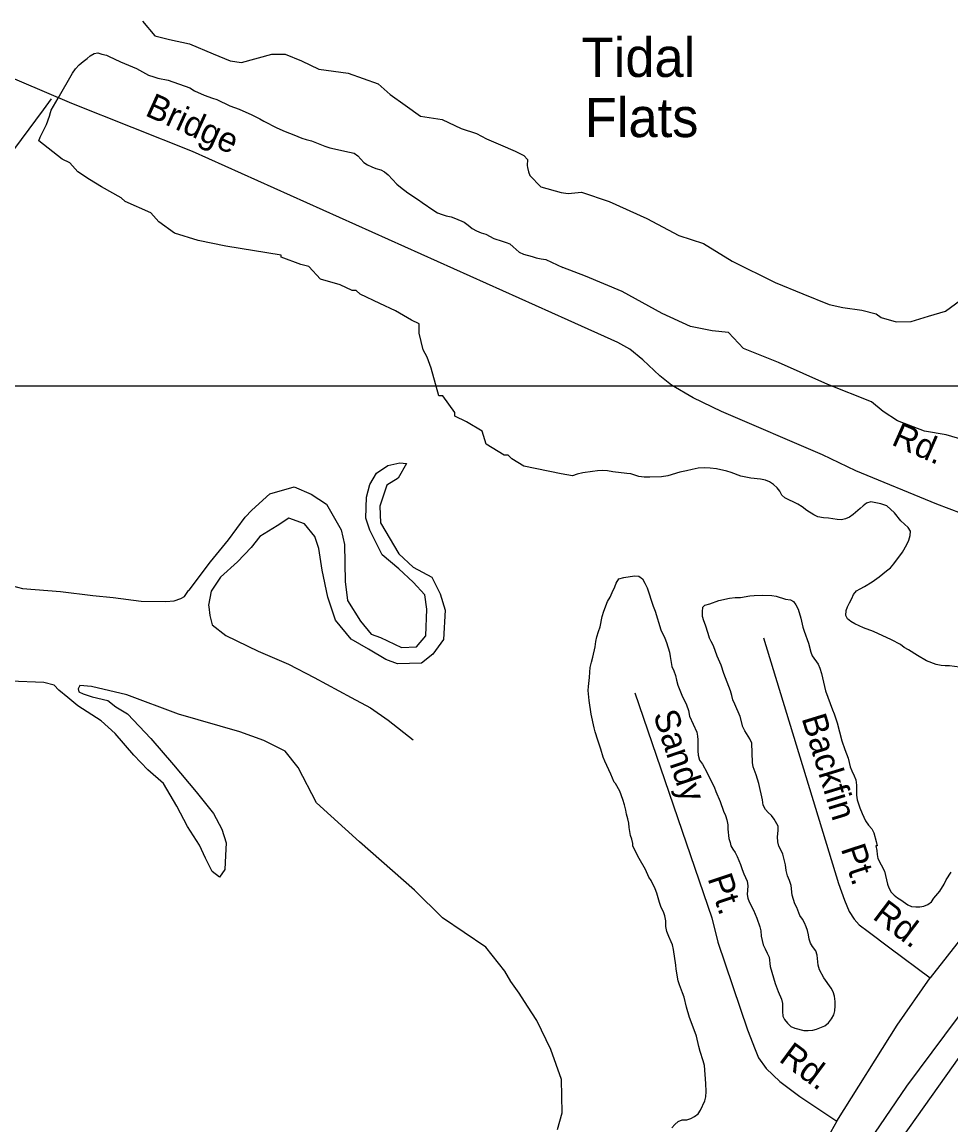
# Model space of a CAD drawing. Extents: x 2290055 to 2389491, y 66597 to 237875.
# Drawn here: x 2374670 to 2378222, y 189311 to 193528 of the extents above; entities that cross this region are included whole.
import ezdxf

# ---------------------------------------------------------------- set-up
doc = ezdxf.new("R2010")
doc.units = 0
for name, color, linetype in [('Exist Boundary Political CountyLine', 7, 'Continuous'), ('Exist Hydrographic Creek Single Shore', 7, 'Continuous'), ('Exist Hydrographic Island Shore', 7, 'Continuous'), ('Exist Hydrographic Point Label', 7, 'Continuous'), ('Exist Road Non-System Type 51', 7, 'Continuous'), ('Exist Road Non-System Type 51 Label', 7, 'Continuous'), ('Map Preparation Inset Cut Line', 7, 'Continuous')]:
    doc.layers.add(name, color=color, linetype=linetype)

msp = doc.modelspace()

# ---------------------------------------------------------------- linework, layer by layer
at = {"layer": 'Exist Boundary Political CountyLine'}
msp.add_lwpolyline([(2372456.4, 180554.9), (2373730.2, 182767.9), (2374025, 183277.6), (2374716.7, 184381.2), (2375702.5, 185541), (2376120.2, 186150.7), (2376624.7, 187259.8), (2377537.6, 188559.6), (2378450.5, 189846.1)], dxfattribs=at)
at = {"layer": 'Exist Hydrographic Creek Single Shore'}
for points in [[(2375131, 193531.3), (2375177.3, 193475.5), (2375233.7, 193461.4), (2375310, 193444.4), (2375401, 193406.8), (2375465.4, 193379), (2375508.7, 193373.4), (2375624.6, 193405.3), (2375675.8, 193405.2), (2375738.6, 193379.6), (2375804.6, 193348), (2375917.6, 193332.1), (2376032.2, 193291.4), (2376077.9, 193251.4), (2376135.3, 193210.6), (2376194, 193167.8), (2376276, 193154.7), (2376349, 193121.2), (2376407.4, 193102), (2376445.6, 193081.4), (2376499.1, 193058), (2376555.9, 193034), (2376588.5, 193018.2), (2376602.4, 193002.3), (2376601.4, 192978.8), (2376602.7, 192971.2), (2376607, 192955.6), (2376612.1, 192941.6), (2376654.5, 192898.2), (2376731.4, 192875.8), (2376758.7, 192872.8), (2376809.3, 192877.1), (2376915.6, 192841.6), (2377058.7, 192777.2), (2377182.3, 192712), (2377276.2, 192680.9), (2377386.2, 192614.1), (2377550.2, 192532.4), (2377656.4, 192488.3), (2377756.1, 192447.7), (2377809, 192436.9), (2377880.9, 192425.9), (2377936.5, 192412.9), (2377955, 192398.1), (2378012.6, 192381.7), (2378070.4, 192383.2), (2378136.6, 192403.1), (2378201, 192422.4), (2378259.1, 192465)], [(2374781.6, 193234.7), (2374750.4, 193192.1), (2374612.2, 193004.4), (2374479.3, 192814.1), (2374436.1, 192681.2), (2374365.9, 192534), (2374328.8, 192489.1), (2374277.6, 192429.9), (2374210.3, 192347.2), (2374156.2, 192273.3), (2374096.1, 192223), (2374011, 192107.2), (2373973.7, 192029.6), (2373902.7, 191947.1), (2373827.5, 191860.9), (2373799.6, 191791.2), (2373795.9, 191668), (2373789.3, 191582.2), (2373786.3, 191511.7), (2373765.6, 191478), (2373753.7, 191456.1)], [(2374633.9, 191372.3), (2374671.1, 191361.9), (2374816.4, 191351.1), (2374940.1, 191335.5), (2375018, 191327.7), (2375126.1, 191313.4), (2375220, 191313), (2375251.6, 191314.7), (2375277, 191323.3), (2375290.7, 191331.9), (2375306.7, 191354.4), (2375308.6, 191355.7), (2375391.2, 191464.6), (2375459.5, 191548), (2375522.8, 191634.5), (2375548.3, 191662.2), (2375617.6, 191724), (2375711.1, 191751.2), (2375775.5, 191723.4), (2375834.3, 191684.2), (2375890.9, 191586.4), (2375903, 191530.2), (2375906.1, 191389.2), (2375914.9, 191315.9), (2375964.9, 191236.9), (2376004.9, 191187.1), (2376040.4, 191174.5), (2376121.2, 191136.5), (2376179, 191138.6), (2376213.5, 191180.6), (2376218.2, 191283.5), (2376210.6, 191337.5), (2376166.1, 191386.6), (2376110.9, 191437.3), (2376047, 191490.6), (2376000, 191584.8), (2375985.2, 191630.5), (2375987.3, 191711.8), (2375999.8, 191759.2), (2376025, 191802.5), (2376068.9, 191832.7), (2376115, 191843), (2376140.5, 191839.6), (2376108.7, 191784.2), (2376064.6, 191757.1), (2376037.7, 191677.3), (2376040.2, 191613.8), (2376111.3, 191494.5), (2376165.1, 191443.5), (2376237, 191405.2), (2376269.4, 191342.4), (2376287.7, 191279.6), (2376282.2, 191167.4), (2376241.4, 191111.1), (2376197.1, 191076.4), (2376105.4, 191074.2), (2376060.7, 191091.3), (2375994.3, 191130.5), (2375928.9, 191168.5), (2375869, 191241.7), (2375838.8, 191328.4), (2375818.3, 191432.2), (2375804.8, 191514.8), (2375790.2, 191560.5), (2375750.7, 191609.3), (2375690.8, 191630.5), (2375646.1, 191601.4), (2375579.6, 191560.9), (2375546.8, 191518.6), (2375493.7, 191464.5), (2375428.5, 191405.9), (2375393.7, 191351.8), (2375382.8, 191298.7), (2375384, 191291.5), (2375387.9, 191258.7), (2375396.5, 191223.7), (2375449, 191182.9), (2375572.7, 191123.2), (2375688.7, 191072.6), (2375787, 191022.4), (2375928, 190945.8), (2376003.1, 190906.3), (2376069.9, 190858.5), (2376165.5, 190784)], [(2376717.5, 189293.5), (2376735.5, 189357.5), (2376732.5, 189484.5), (2376692.7, 189599), (2376638.5, 189710.9), (2376602.7, 189765.7), (2376571.1, 189815.2), (2376539.3, 189859.2), (2376516.3, 189899.3), (2376443.3, 189991.2), (2376277.9, 190102.6), (2376170.8, 190208.8), (2375960.4, 190393.1), (2375796.6, 190542.7), (2375726.1, 190677.2), (2375676.2, 190739.7), (2375595.2, 190780.5), (2375502.5, 190813.9), (2375268, 190881.4), (2375070.5, 190956.2), (2374935.8, 190987), (2374891.5, 190990.9), (2374884.7, 190979), (2374887, 190967.5), (2374903.6, 190959), (2374938.7, 190948), (2374998.5, 190934.1), (2375028.3, 190909.7), (2375073.2, 190882.5), (2375162.8, 190789), (2375248.7, 190688.5), (2375336, 190584.2), (2375402.1, 190501.8), (2375434.1, 190442.1), (2375450.3, 190389.4), (2375447.8, 190341.8), (2375444.9, 190287.4), (2375424.8, 190257.9), (2375396.7, 190280.3), (2375371.5, 190330.8), (2375349.2, 190381.2), (2375302.8, 190451.7), (2375262, 190529.7), (2375210.3, 190616.6), (2375150.5, 190668.6), (2375098, 190725), (2375025.8, 190807.4), (2374972.5, 190855.6), (2374882.7, 190913.5), (2374844.5, 190944.9), (2374810.7, 190973.4), (2374793.1, 190993), (2374753.9, 191003.4), (2374753.5, 191003.4), (2374624.5, 191007.6)]]:
    msp.add_lwpolyline(points, dxfattribs=at)
at = {"layer": 'Exist Hydrographic Island Shore'}
for points in [[(2377013.5, 191795.9), (2376997.5, 191800), (2376982.5, 191802.4), (2376929.5, 191808.5), (2376909.5, 191812.3), (2376891.2, 191813.6), (2376870.2, 191812), (2376852, 191809), (2376814, 191804.5), (2376793.2, 191798.9), (2376775.5, 191792.7), (2376732.2, 191801.1), (2376588.7, 191829.4), (2376543.5, 191857.7), (2376528.5, 191871.9), (2376513.5, 191871.9), (2376445.5, 191914.3), (2376430.2, 191963.9), (2376370, 191999.3), (2376324.7, 192020.5), (2376324.7, 192034.6), (2376279.5, 192098.3), (2376264.2, 192098.3), (2376234.2, 192204.5), (2376219, 192246.9), (2376204, 192275.2), (2376188.7, 192338.9), (2376188.7, 192374.3), (2376158.7, 192388.5), (2376098.2, 192423.8), (2376038, 192452.2), (2375962.5, 192487.6), (2375947.5, 192501.7), (2375932.2, 192501.7), (2375887, 192522.9), (2375811.5, 192544.2), (2375766.2, 192593.7), (2375736, 192600.8), (2375660.5, 192629.1), (2375660.5, 192636.1), (2375449.2, 192671.5), (2375343.7, 192692.8), (2375253, 192721.1), (2375192.7, 192763.5), (2375162.5, 192798.9), (2375064.5, 192841.4), (2375049.2, 192855.5), (2374973.7, 192898), (2374928.5, 192926.3), (2374883.2, 192954.6), (2374853, 192990), (2374823, 193004.1), (2374734.7, 193074.2), (2374739, 193088.3), (2374763.7, 193136.6), (2374775, 193167.6), (2374778.5, 193182.6), (2374781.2, 193190.5), (2374808, 193236.5), (2374863.5, 193332.4), (2374875, 193348.5), (2374888.7, 193364), (2374904, 193376.9), (2374919.5, 193388.3), (2374931, 193398.7), (2374946, 193408.2), (2374960.2, 193409.6), (2374974.5, 193404.9), (2374992.5, 193400.8), (2375000, 193397.5), (2375046.7, 193375.4), (2375107.7, 193349.7), (2375154, 193325.4), (2375174.2, 193318.2), (2375189.2, 193313.8), (2375228.7, 193305.8), (2375311, 193275.9), (2375329, 193265.2), (2375367, 193248.3), (2375398, 193236.6), (2375414.7, 193231.6), (2375465, 193207.2), (2375500.5, 193195.2), (2375549, 193173.7), (2375579.2, 193157.8), (2375594.2, 193148.4), (2375644.5, 193123), (2375676, 193109.1), (2375709, 193097.2), (2375739.7, 193084.5), (2375756.7, 193078.8), (2375776.5, 193073.8), (2375827.7, 193053), (2375847, 193046.6)], [(2375847, 193046.6), (2375922.5, 193030.6), (2375939.5, 193026), (2375954, 193016.4), (2375977.2, 192991.1), (2375990.7, 192982.5), (2376007.2, 192974.4), (2376023.5, 192968.4), (2376041.5, 192962.8), (2376056.5, 192954.9), (2376070, 192943.7), (2376103.2, 192907.7), (2376116.7, 192896.4), (2376145, 192875.3), (2376185.5, 192847.5), (2376200.7, 192838.4), (2376244.5, 192806.8), (2376259, 192798.4), (2376276, 192792.1), (2376292.5, 192786.8), (2376311, 192782.7), (2376328, 192777.3), (2376360.2, 192762.3), (2376376, 192751.9), (2376391.5, 192739), (2376408, 192729.1), (2376425.2, 192721.8), (2376444, 192717), (2376474.5, 192700.7), (2376506, 192689.6), (2376521.7, 192685.2), (2376535.7, 192679.5), (2376548.7, 192668.5), (2376570.7, 192648), (2376587.2, 192640.3), (2376621, 192632.1), (2376636.2, 192626.8), (2376655, 192622.4), (2376672.5, 192620.3), (2376737.6, 192589.9)], [(2378316.1, 191939.6), (2378268.5, 191930.7), (2378203.7, 191950), (2378121.5, 191964.1), (2378018.5, 192003.5), (2377962.6, 192039.5), (2377918.7, 192075.3), (2377751.1, 192141.9), (2377562.5, 192225.6), (2377428.4, 192280), (2377371.6, 192341.3), (2377309.1, 192347), (2377226.4, 192363.7), (2377118.2, 192413.1), (2376964.6, 192497.4), (2376824.7, 192555.8), (2376737.6, 192589.9)], [(2378255, 191061.6), (2378216.5, 191066.7), (2378200.7, 191066.8), (2378185.5, 191068.1), (2378166, 191071.9), (2378128.7, 191086.2), (2378094.5, 191106.5), (2378060.5, 191127.3), (2378043.5, 191136.7), (2378029.2, 191147.9), (2377994.5, 191166.5), (2377925.7, 191197.3), (2377887.7, 191212.4), (2377854.7, 191226.7), (2377839.2, 191235.7), (2377826.7, 191246.5), (2377820.5, 191259.4), (2377821, 191278.2), (2377827, 191292.1), (2377833.7, 191307.3), (2377843.5, 191324.1), (2377850, 191338.7), (2377861.5, 191353.3), (2377874.5, 191360.9), (2377892, 191369.4), (2377920.5, 191387.8), (2377947.7, 191406.7), (2377976.2, 191430.2), (2377991.7, 191440.6), (2378004.5, 191456.5), (2378036.5, 191501), (2378053.5, 191530.4), (2378061.7, 191547.5), (2378066.7, 191564.6), (2378067, 191581.9), (2378058.5, 191595.6), (2378030.5, 191620.6), (2378006, 191651), (2377977.5, 191678.5), (2377954.2, 191685.6), (2377915.7, 191694.1), (2377899.5, 191688.2), (2377886.5, 191678.7), (2377875.2, 191667.7), (2377848.2, 191645), (2377834.2, 191635.1), (2377818.7, 191628), (2377803.2, 191625), (2377787.2, 191625.9), (2377753.7, 191631.3), (2377735, 191632.9), (2377713.5, 191636), (2377697.5, 191643.3), (2377671, 191660.8), (2377652.7, 191674.5), (2377636.5, 191684.6), (2377587, 191708.6), (2377575.7, 191718.9), (2377567.5, 191734.8), (2377557.7, 191747.5), (2377543.7, 191760.1), (2377528.7, 191770.3), (2377513, 191776.1), (2377494, 191779.7), (2377457, 191783.9), (2377418.5, 191791.3), (2377381.5, 191805.6), (2377365, 191810.9), (2377325.2, 191819.4), (2377301.5, 191821.9), (2377279, 191823), (2377256.2, 191822.3), (2377232.2, 191817.7), (2377211, 191811.9), (2377186, 191806.4), (2377139.7, 191793.4), (2377115, 191789.2), (2377070.7, 191787.8), (2377049, 191788.4), (2377029.2, 191790.1), (2377013.5, 191795.9)], [(2377006, 190376.4), (2377005.2, 190387.4), (2377002.5, 190403.3), (2376997.2, 190417.5), (2376991.5, 190448.6), (2376990, 190465.4), (2376986.5, 190482), (2376981.7, 190499.1), (2376978.7, 190515.2), (2376973.5, 190535.5), (2376967, 190555.3), (2376955.7, 190587.3), (2376940, 190617), (2376935, 190621.4), (2376922, 190652.7), (2376898.2, 190701.7), (2376892.7, 190717), (2376883.5, 190748.5), (2376871.7, 190781.9), (2376861.5, 190814.3), (2376857.5, 190829.3), (2376846.7, 190881.6), (2376839, 190933.4), (2376835.2, 190971.9), (2376835.7, 190987.2), (2376840.5, 191022.3), (2376840.7, 191042.6), (2376842.7, 191060.4), (2376847.5, 191081), (2376852.7, 191099.3), (2376861.5, 191139.3), (2376864.5, 191158.9), (2376868.7, 191177.1), (2376874, 191197.9), (2376880.2, 191215.8), (2376889, 191255.4), (2376894.7, 191276.1), (2376909.5, 191312.7), (2376919, 191329.5), (2376927, 191346.6), (2376936.5, 191368.6), (2376941.7, 191383), (2376952.2, 191398.6), (2376970.7, 191404.2), (2377012, 191411.2), (2377029.2, 191409.3), (2377043.2, 191399.1), (2377052.2, 191383.1), (2377061, 191365.1), (2377083.5, 191295.2), (2377091, 191275.9), (2377113, 191204.3), (2377128.5, 191171.8), (2377135, 191155.3), (2377146.2, 191118.3)], [(2377620.2, 190172.9), (2377615.7, 190189.3), (2377610.7, 190227.2), (2377605, 190246.1), (2377597.5, 190263.5), (2377592.2, 190283.8), (2377590, 190305.2), (2377579, 190346.1), (2377572, 190362.9), (2377564.5, 190376.7), (2377560, 190393.9), (2377559, 190412.4), (2377562, 190436.7), (2377561.5, 190453.2), (2377546, 190480), (2377536.2, 190493.9), (2377523.2, 190505.9), (2377513, 190517.5), (2377504.5, 190534.2), (2377501, 190554.3), (2377487, 190617), (2377478, 190649.4), (2377466.5, 190680.2), (2377463.2, 190697), (2377460.2, 190770.3), (2377453.7, 190787.9), (2377434.2, 190817.4), (2377426.5, 190833.3), (2377416.2, 190873.3), (2377395.2, 190919.9), (2377388.7, 190936.6), (2377384.5, 190953.5), (2377379, 190971), (2377353.7, 191037.2), (2377343.2, 191068.5), (2377328.5, 191103.5), (2377314.5, 191142.5), (2377305, 191159), (2377298.5, 191172.7), (2377294, 191189.6), (2377283.5, 191221.9), (2377277.2, 191238.3), (2377272.7, 191255.7), (2377272, 191272.8), (2377273, 191290.6), (2377281.7, 191298.5), (2377300.7, 191304.1), (2377334.7, 191316.6), (2377376, 191325.1), (2377397.5, 191327.2), (2377417, 191327.4), (2377453.7, 191333.8), (2377469.5, 191335.3), (2377503, 191336.7), (2377537, 191335.3), (2377553.7, 191332.6), (2377589.5, 191321.3), (2377608.7, 191318.7), (2377620, 191313), (2377629, 191300.2), (2377637.7, 191283.7), (2377647.7, 191248.6), (2377655.5, 191214.5), (2377660.5, 191198.4), (2377677.2, 191153.2), (2377687, 191118.7), (2377692, 191104.1), (2377714.7, 191072.5), (2377720.7, 191058.2), (2377727.2, 191037.6), (2377738.5, 190987.9), (2377743, 190971.1), (2377768.7, 190898.7), (2377775.2, 190883.5), (2377787, 190848.8), (2377795.5, 190813.7), (2377805, 190779.3), (2377816.2, 190746.6), (2377823, 190730.6), (2377829, 190713.1), (2377837.5, 190680.6), (2377842.7, 190665.4), (2377852.5, 190646), (2377858, 190630.8), (2377861.7, 190610.6), (2377860.5, 190572.2), (2377864, 190554.5), (2377874.2, 190523.8), (2377882.5, 190502.1), (2377895, 190473.9), (2377907.2, 190457.5), (2377920, 190442.9), (2377927.5, 190427.8), (2377936.7, 190395.5), (2377940.5, 190378), (2377935.5, 190377.8), (2377939.2, 190360.9)], [(2377146.2, 191118.3), (2377148.2, 191101.6), (2377154.7, 191063.8), (2377162.7, 191047.5), (2377168.7, 191029.1), (2377172.7, 191011.7), (2377178.2, 190992.8), (2377193, 190953.8), (2377211.5, 190916.8), (2377218.5, 190895.6), (2377222.5, 190874.6), (2377250.5, 190813), (2377253.5, 190798), (2377254.2, 190783), (2377254, 190742.1), (2377255.5, 190724.7), (2377261.2, 190706.2), (2377272.2, 190690.8), (2377288.7, 190659.7), (2377297.5, 190640.2), (2377316.5, 190604.5), (2377323.2, 190585.9), (2377339.5, 190547.7), (2377352.7, 190510.7), (2377359.7, 190494.8), (2377365.5, 190477.8), (2377368.5, 190459.2), (2377369.5, 190442.4), (2377373.2, 190406.6), (2377377.5, 190390.6), (2377381, 190378.2), (2377388.5, 190365.2), (2377397.5, 190352.5), (2377404.7, 190337.8), (2377417.5, 190306.8), (2377424.5, 190288.2), (2377429.7, 190271.6), (2377437, 190257.8), (2377443.5, 190243.1), (2377445, 190225.5), (2377443, 190192.5), (2377446, 190177.8), (2377451, 190163.6), (2377467.5, 190131.8), (2377480.5, 190101.9), (2377491.7, 190068.9), (2377495.5, 190053), (2377496, 190033.2), (2377504.2, 190000), (2377511.5, 189983.9), (2377520, 189968.5), (2377526.5, 189952.1), (2377531, 189916.6), (2377550.7, 189851.5), (2377561, 189821.8), (2377574, 189791.7), (2377577.5, 189775.7), (2377577.5, 189744.3), (2377579.5, 189727.4), (2377586, 189714.5), (2377597, 189700.9), (2377610.5, 189687.8), (2377625.2, 189680.9), (2377660, 189672.3), (2377676.7, 189672.3), (2377693.5, 189673.5), (2377708.5, 189677), (2377739.5, 189689.9), (2377754.5, 189701.8), (2377766, 189716.5), (2377774.7, 189732.2), (2377778.5, 189747.7), (2377779.7, 189766.3), (2377779.5, 189782.9), (2377777.5, 189803.1), (2377771.7, 189819.8), (2377764.7, 189834.3), (2377735.7, 189873.1), (2377719.5, 189904.1), (2377714, 189921.8), (2377711.2, 189959.7), (2377705.5, 189977.3), (2377693.2, 189992.9), (2377689, 190000), (2377685.2, 190006.3), (2377680.7, 190021.8), (2377678, 190038.1), (2377674, 190054.7), (2377668.7, 190068.9), (2377662, 190083.7), (2377654, 190098.1), (2377645, 190112.2), (2377632.5, 190143.1), (2377625.5, 190157.1), (2377620.2, 190172.9)], [(2377154.2, 188138.2), (2378053.6, 189460), (2379171, 190959)], [(2377155.2, 189300.3), (2377166, 189313.3), (2377179.7, 189324.3), (2377194.2, 189330.3), (2377211.7, 189330.7), (2377227.2, 189335.2), (2377241, 189343.6), (2377255.5, 189353.9), (2377265, 189368.2), (2377281, 189403.3), (2377285, 189418.4), (2377286, 189439.2), (2377285, 189469.8), (2377280, 189538), (2377275.2, 189556.5), (2377263.2, 189591.9), (2377257.7, 189611.4), (2377249, 189650.5), (2377244.5, 189665.1), (2377223, 189722), (2377211.2, 189761.1), (2377201.7, 189799.1), (2377196, 189816), (2377184, 189846.8), (2377179.2, 189861.9), (2377172, 189907), (2377170.5, 189922.4), (2377161.7, 189981.6), (2377157, 190000), (2377152.7, 190011.6), (2377143.5, 190031.1), (2377136, 190051.2), (2377131.7, 190070.3), (2377131.7, 190091.7), (2377128, 190111.2), (2377123.2, 190125.5), (2377114.7, 190142.9), (2377108, 190161.5), (2377097, 190197.7), (2377091, 190213.5), (2377075.7, 190245.3), (2377067.5, 190258.4), (2377054.5, 190287.3), (2377029.5, 190330), (2377006, 190376.4)], [(2377939.2, 190360.9), (2377940, 190344.8), (2377942.5, 190329.8), (2377968.5, 190281.7), (2377979.5, 190232.3), (2377984.2, 190217.7), (2377993.5, 190201.2), (2378005.7, 190189.3), (2378018.2, 190179.2), (2378031.2, 190171.5), (2378057.7, 190152.2), (2378072, 190146), (2378087.7, 190144.9), (2378103, 190145.4), (2378118.2, 190147.4), (2378133.5, 190154), (2378147.5, 190164.3), (2378157.2, 190177.8), (2378179.2, 190205.1), (2378196.5, 190231.7), (2378203.7, 190248.6), (2378223.7, 190277.7)]]:
    msp.add_lwpolyline(points, dxfattribs=at)
at = {"layer": 'Exist Road Non-System Type 51'}
for points in [[(2378263, 191648.9), (2378168.1, 191684.5), (2377858.6, 191812.6), (2377731.7, 191873.2), (2377345, 192038.7), (2377237.1, 192090.9), (2377154.1, 192139.5), (2377109, 192175.1), (2377043.8, 192236.2), (2376994, 192276.6), (2376948.9, 192302.7), (2376758, 192388.1), (2375322.4, 193032.4), (2374860.2, 193216.6), (2374563.5, 193342.9)], [(2377504.9, 191173.6), (2377792.5, 190234), (2377815, 190170.8), (2377832.8, 190127.6), (2377852, 190098.5), (2377870.9, 190076.9), (2377905.8, 190050.4), (2377988.3, 189987.7), (2378142.9, 189873.7)], [(2378987.3, 191128.3), (2379002.7, 191061.7), (2378997.5, 191012.2), (2378982.2, 190981.5), (2378898.6, 190865.5), (2378555.8, 190399.7), (2378142.9, 189873.7)], [(2377013.7, 190963.1), (2377307.3, 190103.4), (2377331, 190010.3), (2377444.3, 189674.7), (2377473.3, 189599.8), (2377486.5, 189568.3), (2377516.2, 189527.4), (2377568.2, 189477.5), (2377644.5, 189420.5), (2377786.3, 189326.1)], [(2377786.3, 189326.1), (2378016.1, 189692.7), (2378142.9, 189873.7)], [(2377786.3, 189326.1), (2377739.5, 189244.2)]]:
    msp.add_lwpolyline(points, dxfattribs=at)
at = {"layer": 'Map Preparation Inset Cut Line'}
for points in [[(2380407.7, 211640.5), (2380407.7, 192135.8), (2313126.6, 192135.8), (2313126.6, 211640.5), (2321069.7, 211640.5), (2345338.5, 211640.5)], [(2374088.6, 192135.8), (2313126.6, 192135.8), (2313126.6, 149726.2), (2353934.7, 149726.2), (2375181.1, 184193.5), (2380407.7, 192135.8)]]:
    msp.add_lwpolyline(points, close=True, dxfattribs=at)

# ---------------------------------------------------------------- texts
at = {"layer": 'Exist Hydrographic Island Shore'}
msp.add_text('Rd.', height=95, rotation=322.7903, dxfattribs=at).set_placement((2377918.6, 190102.4))
at = {"layer": 'Exist Hydrographic Point Label'}
for s, p in [('Tidal', (2376809.9, 193318)), ('Flats', (2376822, 193088))]:
    msp.add_text(s, height=150, dxfattribs=at).set_placement(p)
at = {"layer": 'Exist Road Non-System Type 51 Label'}
for s, rotation, p in [('Bridge', 335.6389, (2375136.4, 193172.3)), ('Rd.', 336.2482, (2377990.8, 191913.5)), ('Sandy', 288.5777, (2377082.5, 190880.5)), ('Backfin', 287.0163, (2377650.3, 190866.6)), ('Pt.', 288.2756, (2377800.3, 190367.5)), ('Pt.', 288.4085, (2377290.7, 190254.3)), ('Rd.', 323.4384, (2377560.3, 189557.2))]:
    msp.add_text(s, height=95, rotation=rotation, dxfattribs=at).set_placement(p)

doc.saveas('drawing.dxf')
